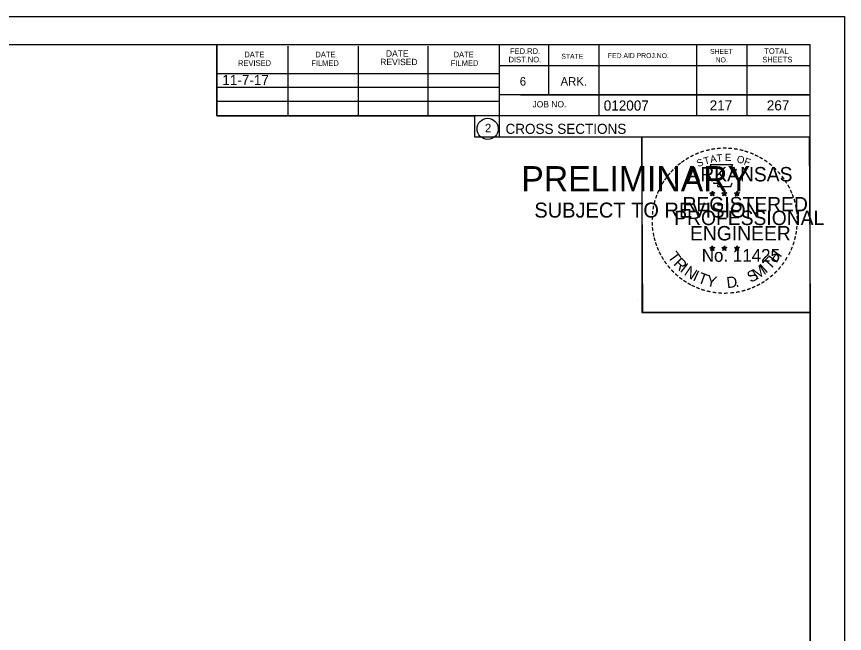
# Model space of a CAD drawing. Extents: x 1374311 to 1383814, y 384102 to 406278.
# Drawn here: x 1382688.2 to 1382803, y 398939.4 to 399024.9 of the extents above; entities that cross this region are included whole.
import ezdxf

# ---------------------------------------------------------------- set-up
doc = ezdxf.new("R2010")
doc.units = 0
for name, color, linetype in [('R_Border', 7, 'Continuous'), ('R_Border PE', 7, 'Continuous'), ('R_Border Prem', 7, 'Continuous'), ('R_Fin Surface', 7, 'Continuous'), ('R_No Plot', 7, 'Continuous'), ('R_Water', 7, 'Continuous')]:
    doc.layers.add(name, color=color, linetype=linetype)

msp = doc.modelspace()

# ---------------------------------------------------------------- linework, layer by layer
at = {"layer": 'R_Border'}
for p, q in [((1382482.07, 399021.05), (1382798.25, 399021.05)), ((1382715.99, 399011.17), (1382715.99, 399021.05)), ((1382725.85, 399011.17), (1382725.85, 399020.85)), ((1382735.61, 399011.17), (1382735.61, 399020.85)), ((1382745.29, 399011.17), (1382745.29, 399020.85)), ((1382755.15, 399021.05), (1382755.15, 399008.25)), ((1382761.99, 399021.05), (1382761.99, 399014.11)), ((1382768.93, 399021.05), (1382768.93, 399011.17)), ((1382782.51, 399021.05), (1382782.51, 399011.17)), ((1382789.45, 399021.05), (1382789.45, 399011.17)), ((1382798.25, 398815.59), (1382798.25, 399021.05)), ((1382798.25, 399018.11), (1382755.15, 399018.11)), ((1382798.25, 399018.13), (1382798.25, 399018.13)), ((1382715.99, 399017.03), (1382755.15, 399017.03)), ((1382715.99, 399015.17), (1382755.15, 399015.17)), ((1382798.25, 399014.11), (1382755.15, 399014.11)), ((1382758.11, 399014.11), (1382798.25, 399014.11)), ((1382715.99, 399011.17), (1382715.99, 399013.23)), ((1382715.99, 399013.23), (1382755.15, 399013.23)), ((1382798.25, 399011.17), (1382715.99, 399011.17)), ((1382755.15, 399008.25), (1382798.25, 399008.25))]:
    msp.add_line(p, q, dxfattribs=at)
msp.add_circle((1382753.54, 399009.38), 1.47, dxfattribs=at)
at = {"layer": 'R_Border PE'}
for p, q in [((1382784.69, 399000.76), (1382784.64, 399000.5)), ((1382784.69, 399000.39), (1382784.69, 399000.76)), ((1382784.69, 399000.76), (1382784.73, 399000.51)), ((1382786.36, 399000.76), (1382786.31, 399000.5)), ((1382786.36, 399000.39), (1382786.36, 399000.76)), ((1382786.36, 399000.76), (1382786.4, 399000.51)), ((1382788.12, 399000.74), (1382788.08, 399000.49)), ((1382788.12, 399000.38), (1382788.12, 399000.74)), ((1382788.12, 399000.74), (1382788.17, 399000.49)), ((1382784.34, 399000.5), (1382784.69, 399000.39)), ((1382784.34, 399000.5), (1382784.59, 399000.46)), ((1382784.34, 399000.5), (1382784.57, 399000.38)), ((1382784.47, 399000.09), (1382784.69, 399000.39)), ((1382784.47, 399000.09), (1382784.6, 399000.34)), ((1382784.47, 399000.09), (1382784.68, 399000.31)), ((1382784.9, 399000.09), (1382784.68, 399000.31)), ((1382785.03, 399000.5), (1382784.69, 399000.39)), ((1382784.9, 399000.09), (1382784.69, 399000.39)), ((1382785.03, 399000.5), (1382784.75, 399000.45)), ((1382784.9, 399000.09), (1382784.76, 399000.39)), ((1382785.03, 399000.5), (1382784.83, 399000.4)), ((1382786.01, 399000.5), (1382786.36, 399000.39)), ((1382786.01, 399000.5), (1382786.26, 399000.46)), ((1382786.01, 399000.5), (1382786.24, 399000.38)), ((1382786.14, 399000.09), (1382786.36, 399000.39)), ((1382786.14, 399000.09), (1382786.27, 399000.34)), ((1382786.14, 399000.09), (1382786.35, 399000.31)), ((1382786.57, 399000.09), (1382786.35, 399000.31)), ((1382786.7, 399000.5), (1382786.36, 399000.39)), ((1382786.57, 399000.09), (1382786.36, 399000.39)), ((1382786.7, 399000.5), (1382786.42, 399000.45)), ((1382786.57, 399000.09), (1382786.43, 399000.39)), ((1382786.7, 399000.5), (1382786.5, 399000.4)), ((1382787.77, 399000.49), (1382788.12, 399000.38)), ((1382787.77, 399000.49), (1382788.02, 399000.45)), ((1382787.77, 399000.49), (1382788.01, 399000.37)), ((1382787.9, 399000.08), (1382788.12, 399000.38)), ((1382787.9, 399000.08), (1382788.03, 399000.33)), ((1382787.9, 399000.08), (1382788.12, 399000.3)), ((1382788.47, 399000.49), (1382788.12, 399000.38)), ((1382788.33, 399000.08), (1382788.12, 399000.38)), ((1382788.33, 399000.08), (1382788.12, 399000.3)), ((1382788.47, 399000.49), (1382788.18, 399000.44)), ((1382788.33, 399000.08), (1382788.2, 399000.37)), ((1382788.47, 399000.49), (1382788.26, 399000.39)), ((1382784.33, 398992.93), (1382784.68, 398992.82)), ((1382784.33, 398992.93), (1382784.59, 398992.88)), ((1382784.33, 398992.93), (1382784.57, 398992.81)), ((1382784.47, 398992.52), (1382784.68, 398992.82)), ((1382784.47, 398992.52), (1382784.59, 398992.77)), ((1382784.47, 398992.52), (1382784.68, 398992.74)), ((1382784.68, 398993.18), (1382784.64, 398992.93)), ((1382784.68, 398992.82), (1382784.68, 398993.18)), ((1382784.68, 398993.18), (1382784.73, 398992.93)), ((1382785.03, 398992.93), (1382784.68, 398992.82)), ((1382784.89, 398992.52), (1382784.68, 398992.82)), ((1382784.89, 398992.52), (1382784.68, 398992.74)), ((1382785.03, 398992.93), (1382784.74, 398992.88)), ((1382784.89, 398992.52), (1382784.76, 398992.81)), ((1382785.03, 398992.93), (1382784.82, 398992.83)), ((1382786, 398992.93), (1382786.35, 398992.82)), ((1382786, 398992.93), (1382786.25, 398992.88)), ((1382786, 398992.93), (1382786.24, 398992.81)), ((1382786.13, 398992.52), (1382786.35, 398992.82)), ((1382786.13, 398992.52), (1382786.26, 398992.77)), ((1382786.13, 398992.52), (1382786.35, 398992.74)), ((1382786.35, 398993.18), (1382786.31, 398992.93)), ((1382786.35, 398992.82), (1382786.35, 398993.18)), ((1382786.35, 398993.18), (1382786.4, 398992.93)), ((1382786.7, 398992.93), (1382786.35, 398992.82)), ((1382786.56, 398992.52), (1382786.35, 398992.82)), ((1382786.56, 398992.52), (1382786.35, 398992.74)), ((1382786.7, 398992.93), (1382786.41, 398992.88)), ((1382786.56, 398992.52), (1382786.43, 398992.81)), ((1382786.7, 398992.93), (1382786.49, 398992.83)), ((1382787.77, 398992.92), (1382788.12, 398992.81)), ((1382787.77, 398992.92), (1382788.02, 398992.87)), ((1382787.77, 398992.92), (1382788.01, 398992.8)), ((1382787.9, 398992.51), (1382788.12, 398992.81)), ((1382787.9, 398992.51), (1382788.03, 398992.76)), ((1382787.9, 398992.51), (1382788.12, 398992.73)), ((1382788.12, 398993.17), (1382788.08, 398992.92)), ((1382788.12, 398992.81), (1382788.12, 398993.17)), ((1382788.12, 398993.17), (1382788.17, 398992.92)), ((1382788.46, 398992.92), (1382788.12, 398992.81)), ((1382788.33, 398992.51), (1382788.12, 398992.81)), ((1382788.33, 398992.51), (1382788.12, 398992.73)), ((1382788.46, 398992.92), (1382788.18, 398992.87)), ((1382788.33, 398992.51), (1382788.19, 398992.8)), ((1382788.46, 398992.92), (1382788.26, 398992.82))]:
    msp.add_line(p, q, dxfattribs=at)
for points in [[(1382784.38, 399004.38), (1382784.65, 399003.55)], [(1382787.89, 399003.46), (1382788.03, 399003.74), (1382787.35, 399003.72), (1382787.49, 399004.38), (1382784.38, 399004.38)], [(1382784.87, 399001.96), (1382784.87, 399001.87), (1382785.43, 399001.85), (1382785.38, 399001.38), (1382787.25, 399001.38), (1382787.45, 399001.91)], [(1382784.69, 399000.76), (1382784.9, 399000.09), (1382784.34, 399000.5), (1382785.03, 399000.5), (1382784.47, 399000.09), (1382784.69, 399000.76)], [(1382786.36, 399000.76), (1382786.57, 399000.09), (1382786.01, 399000.5), (1382786.7, 399000.5), (1382786.14, 399000.09), (1382786.36, 399000.76)], [(1382788.12, 399000.74), (1382788.33, 399000.08), (1382787.77, 399000.49), (1382788.47, 399000.49), (1382787.9, 399000.08), (1382788.12, 399000.74)], [(1382784.68, 398993.18), (1382784.89, 398992.52), (1382784.33, 398992.93), (1382785.03, 398992.93), (1382784.47, 398992.52), (1382784.68, 398993.18)], [(1382786.35, 398993.18), (1382786.56, 398992.52), (1382786, 398992.93), (1382786.7, 398992.93), (1382786.13, 398992.52), (1382786.35, 398993.18)], [(1382788.12, 398993.17), (1382788.33, 398992.51), (1382787.77, 398992.92), (1382788.46, 398992.92), (1382787.9, 398992.51), (1382788.12, 398993.17)]]:
    msp.add_lwpolyline(points, dxfattribs=at)
for centre, radius in [((1382784.68, 399000.39), 0.172), ((1382784.68, 399000.39), 0.145), ((1382784.68, 399000.39), 0.116), ((1382784.68, 399000.39), 0.0991), ((1382784.68, 399000.39), 0.0747), ((1382784.68, 399000.39), 0.0495), ((1382784.68, 399000.39), 0.0296), ((1382786.35, 399000.39), 0.172), ((1382786.35, 399000.39), 0.145), ((1382786.35, 399000.39), 0.116), ((1382786.35, 399000.39), 0.0991), ((1382786.35, 399000.39), 0.0747), ((1382786.35, 399000.39), 0.0495), ((1382786.35, 399000.39), 0.0296), ((1382788.12, 399000.38), 0.172), ((1382788.12, 399000.38), 0.145), ((1382788.12, 399000.38), 0.116), ((1382788.12, 399000.38), 0.0991), ((1382788.12, 399000.38), 0.0747), ((1382788.12, 399000.38), 0.0495), ((1382788.12, 399000.38), 0.0296), ((1382784.68, 398992.82), 0.172), ((1382784.68, 398992.82), 0.145), ((1382784.68, 398992.82), 0.116), ((1382784.68, 398992.82), 0.0991), ((1382784.68, 398992.82), 0.0747), ((1382784.68, 398992.82), 0.0495), ((1382784.68, 398992.82), 0.0296), ((1382786.35, 398992.82), 0.172), ((1382786.35, 398992.82), 0.145), ((1382786.35, 398992.82), 0.116), ((1382786.35, 398992.82), 0.0991), ((1382786.35, 398992.82), 0.0747), ((1382786.35, 398992.82), 0.0495), ((1382786.35, 398992.82), 0.0296), ((1382788.12, 398992.81), 0.172), ((1382788.12, 398992.81), 0.145), ((1382788.12, 398992.81), 0.116), ((1382788.12, 398992.81), 0.0991), ((1382788.12, 398992.81), 0.0747), ((1382788.12, 398992.81), 0.0495), ((1382788.12, 398992.81), 0.0296)]:
    msp.add_circle(centre, radius, dxfattribs=at)
at = {"layer": 'R_No Plot'}
for p, q in [((1382469.67, 399024.94), (1382803, 399024.94)), ((1382774.29, 398985.79), (1382774.29, 398985.79))]:
    msp.add_line(p, q, dxfattribs=at)
for points in [[(1382469.66, 399024.94), (1382803, 399024.94), (1382803, 398811.6), (1382469.66, 398811.6)], [(1382715.99, 399021.05), (1382715.99, 399011.17), (1382751.72, 399011.17), (1382751.72, 399008.25), (1382774.92, 399008.25), (1382774.92, 398983.91), (1382798.25, 398983.91), (1382798.25, 398815.59), (1382482.07, 398815.59), (1382482.07, 399021.05)], [(1382774.92, 399008.25), (1382798.13, 399008.25), (1382798.25, 398983.91), (1382775.04, 398983.91)]]:
    msp.add_lwpolyline(points, close=True, dxfattribs=at)

# ---------------------------------------------------------------- texts
at = {"layer": 'R_Border'}
for s, height, p in [('DATE', 0.879, (1382739.43, 399019.39)), ('FED.RD.', 0.782, (1382756.63, 399019.77)), ('SHEET', 0.684, (1382784.37, 399019.77)), ('TOTAL', 0.782, (1382791.89, 399019.77)), ('DATE', 0.782, (1382719.79, 399019.29)), ('DATE', 0.782, (1382729.65, 399019.29)), ('REVISED', 0.879, (1382738.65, 399018.21)), ('DATE', 0.782, (1382748.81, 399019.29)), ('DIST.NO.', 0.782, (1382756.43, 399018.59)), ('STATE', 0.684, (1382763.75, 399019.09)), ('FED.AID PROJ.NO.', 0.684, (1382770.21, 399019.19)), ('NO.', 0.684, (1382785.15, 399018.59)), ('SHEETS', 0.782, (1382791.61, 399018.59)), ('REVISED', 0.782, (1382718.91, 399018.11)), ('FILMED', 0.782, (1382729.07, 399018.11)), ('FILMED', 0.782, (1382748.41, 399018.11)), ('6', 1.17, (1382757.99, 399015.37)), ('ARK.', 1.172, (1382763.65, 399015.37)), ('JOB NO.', 0.879, (1382759.75, 399012.35)), ('012007', 1.4, (1382769.63, 399011.91)), ('2', 1.17, (1382753.16, 399008.9)), ('CROSS SECTIONS', 1.4, (1382756.01, 399008.68))]:
    msp.add_text(s, height=height, rotation=360, dxfattribs=at).set_placement(p)
at = {"layer": 'R_Border PE'}
for s, height, rotation, p in [('-', 1.6, 13.6301, (1382783.87, 399005.75)), ('-', 1.6, 10.2193, (1382784.55, 399005.91)), ('-', 1.6, 5.8968, (1382785.28, 399006.02)), ('-', 1.6, 0.1862, (1382786.05, 399006.09)), ('-', 1.6, 357.743, (1382786.78, 399006.08)), ('-', 1.6, 352.1617, (1382787.52, 399006.02)), ('-', 1.6, 347.2049, (1382788.24, 399005.91)), ('-', 1.6, 34.0636, (1382781.26, 399004.55)), ('-', 1.6, 28.7918, (1382781.86, 399004.92)), ('-', 1.6, 24.3072, (1382782.49, 399005.24)), ('-', 1.6, 19.1761, (1382783.12, 399005.51)), ('T', 1, 16.4036, (1382783.65, 399004.39)), ('A', 1, 11.2132, (1382784.47, 399004.64)), ('T', 1, 6.0228, (1382785.32, 399004.81)), ('E', 1, 0.8323, (1382786.43, 399004.92)), ('O', 1, 350.4515, (1382788.03, 399004.71)), ('F', 1, 340.0707, (1382788.98, 399004.48)), ('-', 1.6, 342.3362, (1382788.87, 399005.75)), ('-', 1.6, 337.8551, (1382789.61, 399005.53)), ('-', 1.6, 334.1211, (1382790.24, 399005.26)), ('-', 1.6, 329.6409, (1382790.82, 399004.98)), ('-', 1.6, 42.9622, (1382779.77, 399003.36)), ('-', 1.6, 38.9507, (1382780.21, 399003.78)), ('-', 1.6, 36.2317, (1382780.68, 399004.16)), ('S', 1, 21.594, (1382782.73, 399004.06)), ('-', 1.6, 325.8627, (1382791.46, 399004.62)), ('-', 1.6, 320.5297, (1382792.07, 399004.19)), ('-', 1.6, 50.6142, (1382778.92, 399002.4)), ('-', 1.6, 48.423, (1382779.33, 399002.88)), ('ARKANSAS', 2, 360, (1382781.23, 399002.09)), ('-', 1.6, 315.5786, (1382792.67, 399003.7)), ('-', 1.6, 309.8797, (1382793.24, 399003.15)), ('-', 1.6, 58.0706, (1382778.18, 399001.3)), ('-', 1.6, 54.2325, (1382778.51, 399001.83)), ('-', 1.6, 306.6522, (1382793.77, 399002.55)), ('-', 1.4, 303.6753, (1382794.25, 399001.98)), ('-', 1.6, 67.7743, (1382777.61, 399000.08)), ('-', 1.6, 62.8713, (1382777.87, 399000.69)), ('-', 1.6, 299.6684, (1382794.57, 399001.38)), ('-', 1.6, 294.6628, (1382794.89, 399000.76)), ('-', 1.6, 72.3945, (1382777.39, 398999.45)), ('REGISTERED', 2, 360, (1382780.55, 398997.94)), ('DWB', 0.01, 360, (1382784.67, 399000.39)), ('DWB', 0.01, 360, (1382786.34, 399000.39)), ('DWB', 0.01, 360, (1382788.11, 399000.38)), ('-', 1.6, 290.5728, (1382795.15, 399000.19)), ('-', 1.6, 285.1233, (1382795.39, 398999.61)), ('-', 1.6, 81.2013, (1382777.06, 398998.02)), ('-', 1.6, 75.461, (1382777.2, 398998.73)), ('-', 1.6, 280.5493, (1382795.59, 398998.86)), ('-', 1.6, 85.1863, (1382776.99, 398997.33)), ('PROFESSIONAL', 2, 360, (1382779.4, 398996.04)), ('-', 1.6, 276.5962, (1382795.75, 398998.1)), ('-', 1.6, 274.3301, (1382795.81, 398997.37)), ('-', 1.6, 94.1959, (1382777, 398995.9)), ('-', 1.6, 89.0622, (1382776.96, 398996.63)), ('-', 1.6, 269.9407, (1382795.84, 398996.74)), ('-', 1.6, 98.9479, (1382777.07, 398995.24)), ('-', 1.6, 101.7149, (1382777.21, 398994.5)), ('ENGINEER', 2, 360, (1382781.59, 398993.91)), ('-', 1.6, 260.9953, (1382795.75, 398995.42)), ('-', 1.6, 263.5172, (1382795.82, 398996.08)), ('-', 1.6, 105.4578, (1382777.37, 398993.91)), ('-', 1.6, 255.7626, (1382795.64, 398994.74)), ('-', 1.6, 109.0874, (1382777.58, 398993.28)), ('-', 1.6, 114.0643, (1382777.84, 398992.68)), ('No. 11425', 1.757, 360, (1382783.22, 398990.96)), ('DWB', 0.01, 360, (1382784.67, 398992.81)), ('DWB', 0.01, 360, (1382786.34, 398992.81)), ('DWB', 0.01, 360, (1382788.1, 398992.8)), ('-', 1.6, 247.8887, (1382795.24, 398993.35)), ('-', 1.6, 252.8681, (1382795.46, 398994.02)), ('-', 1.6, 115.7289, (1382778.14, 398992.06)), ('-', 1.6, 120.4471, (1382778.5, 398991.48)), ('T', 1.54, 306.0406, (1382778.44, 398991.66)), ('R', 1.54, 314.005, (1382779.2, 398990.61)), ('T', 1.54, 46.6444, (1382792.67, 398989.75)), ('H', 1.54, 54.6088, (1382793.56, 398990.69)), ('-', 1.6, 239.0712, (1382794.58, 398991.97)), ('-', 1.6, 244.6197, (1382794.98, 398992.72)), ('-', 1.6, 125.8934, (1382778.9, 398990.92)), ('-', 1.6, 130.7181, (1382779.36, 398990.37)), ('I', 1.54, 321.9694, (1382780.1, 398989.68)), ('N', 1.54, 326.5002, (1382780.67, 398989.2)), ('M', 1.54, 32.6563, (1382790.83, 398988.42)), ('I', 1.54, 42.1136, (1382792.11, 398989.27)), ('-', 1.6, 233.8452, (1382794.18, 398991.32)), ('-', 1.6, 134.2238, (1382779.88, 398989.82)), ('-', 1.6, 138.9338, (1382780.41, 398989.36)), ('I', 1.54, 335.3603, (1382781.88, 398988.42)), ('T', 1.54, 339.8912, (1382782.54, 398988.09)), ('S', 1.54, 26.9312, (1382789.99, 398988.02)), ('-', 1.6, 225.7653, (1382793.27, 398990.19)), ('-', 1.6, 231.2538, (1382793.75, 398990.75)), ('-', 1.6, 144.6463, (1382780.96, 398988.95)), ('-', 1.6, 148.0898, (1382781.52, 398988.58)), ('Y', 1.54, 347.8556, (1382783.76, 398987.65)), ('D', 1.54, 6.3969, (1382786.74, 398987.29)), ('-', 1.6, 212.2491, (1382791.67, 398988.82)), ('-', 1.6, 215.7363, (1382792.2, 398989.21)), ('-', 1.6, 221.0851, (1382792.75, 398989.68)), ('-', 1.6, 151.5704, (1382782.1, 398988.25)), ('-', 1.6, 154.6002, (1382782.62, 398988.01)), ('-', 1.6, 158.5612, (1382783.25, 398987.75)), ('-', 1.6, 162.7983, (1382783.93, 398987.54)), ('-', 1.6, 167.5555, (1382784.65, 398987.38)), ('.', 1.54, 13.7642, (1382787.93, 398987.42)), ('-', 1.6, 195.4743, (1382789.19, 398987.64)), ('-', 1.6, 200.7184, (1382789.86, 398987.88)), ('-', 1.6, 204.2516, (1382790.48, 398988.15)), ('-', 1.6, 207.3568, (1382791.11, 398988.47)), ('-', 1.6, 173.1155, (1382785.42, 398987.27)), ('-', 1.6, 176.5183, (1382786.17, 398987.21)), ('-', 1.6, 181.5918, (1382786.91, 398987.23)), ('-', 1.6, 185.8167, (1382787.72, 398987.31)), ('-', 1.6, 191.2858, (1382788.46, 398987.44))]:
    msp.add_text(s, height=height, rotation=rotation, dxfattribs=at).set_placement(p)
at = {"layer": 'R_Border Prem'}
for s, height, p in [('PRELIMINARY', 3.5, (1382758.2, 399000.71)), ('DWB', 0.01, (1382758.95, 399002.56)), ('SUBJECT TO REVISION', 2.0751, (1382760.01, 398997.08))]:
    msp.add_text(s, height=height, rotation=360, dxfattribs=at).set_placement(p)
at = {"layer": 'R_Fin Surface'}
msp.add_text('11-7-17', height=1.4, dxfattribs=at).set_placement((1382716.74, 399015.45))
at = {"layer": 'R_Water'}
for s, p in [('217', (1382784.32, 399011.93)), ('267', (1382792.24, 399011.93))]:
    msp.add_text(s, height=1.4, rotation=360, dxfattribs=at).set_placement(p)

doc.saveas('drawing.dxf')
